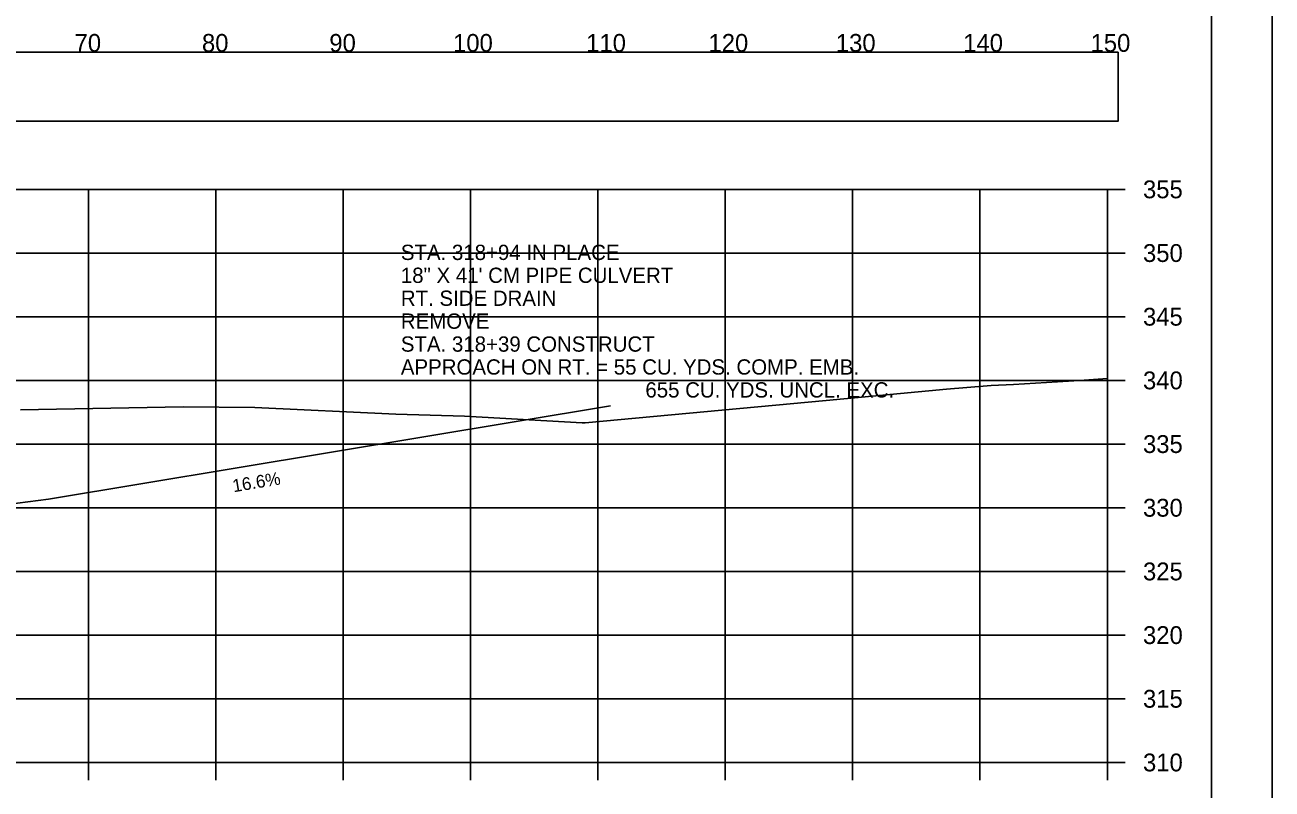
# Model space of a CAD drawing. Extents: x 1376273 to 1384221, y 378927 to 384592.
# Drawn here: x 1381423.4 to 1381521.3, y 382540.4 to 382600.4 of the extents above; entities that cross this region are included whole.
import ezdxf

# ---------------------------------------------------------------- set-up
doc = ezdxf.new("R2010")
doc.units = 0
for name, color, linetype in [('R_Axis', 7, 'Continuous'), ('R_Axis Annot', 7, 'Continuous'), ('R_Border', 7, 'Continuous'), ('R_Exist Surface', 7, 'Continuous'), ('R_Grid', 7, 'Continuous'), ('R_No Plot', 7, 'Continuous')]:
    doc.layers.add(name, color=color, linetype=linetype)

msp = doc.modelspace()

# ---------------------------------------------------------------- linework, layer by layer
at = {"layer": 'R_Axis'}
for p, q in [((1381508.347, 382542.536), (1381508.347, 382587.536)), ((1381509.747, 382587.536), (1381508.347, 382587.536)), ((1381509.747, 382582.536), (1381508.347, 382582.536)), ((1381509.747, 382577.536), (1381508.347, 382577.536)), ((1381509.747, 382572.536), (1381508.347, 382572.536)), ((1381509.747, 382567.536), (1381508.347, 382567.536)), ((1381509.747, 382562.536), (1381508.347, 382562.536)), ((1381509.747, 382557.536), (1381508.347, 382557.536)), ((1381509.747, 382552.536), (1381508.347, 382552.536)), ((1381509.747, 382547.536), (1381508.347, 382547.536)), ((1381208.347, 382542.536), (1381508.347, 382542.536)), ((1381428.347, 382541.136), (1381428.347, 382542.536)), ((1381438.347, 382541.136), (1381438.347, 382542.536)), ((1381448.347, 382541.136), (1381448.347, 382542.536)), ((1381458.347, 382541.136), (1381458.347, 382542.536)), ((1381468.347, 382541.136), (1381468.347, 382542.536)), ((1381478.347, 382541.136), (1381478.347, 382542.536)), ((1381488.347, 382541.136), (1381488.347, 382542.536)), ((1381498.347, 382541.136), (1381498.347, 382542.536)), ((1381508.347, 382541.136), (1381508.347, 382542.536)), ((1381509.747, 382542.536), (1381508.347, 382542.536))]:
    msp.add_line(p, q, dxfattribs=at)
at = {"layer": 'R_Axis Annot'}
msp.add_lwpolyline([(1381207.501, 382592.885), (1381509.192, 382592.885), (1381509.192, 382598.296), (1381207.501, 382598.296)], close=True, dxfattribs=at)
at = {"layer": 'R_Border'}
msp.add_line((1381516.527, 382462.536), (1381516.527, 382667.996), dxfattribs=at)
at = {"layer": 'R_Exist Surface'}
msp.add_lwpolyline([(1381423.006, 382570.234), (1381435.79, 382570.462), (1381441.418, 382570.405), (1381452.476, 382569.894), (1381457.884, 382569.717), (1381467.12, 382569.202), (1381467.36, 382569.198), (1381486.258, 382570.961), (1381495.708, 382571.847), (1381499.221, 382572.13), (1381500.985, 382572.201), (1381506.167, 382572.524), (1381508.347, 382572.697)], dxfattribs=at)
at = {"layer": 'R_Grid'}
for p, q in [((1381208.347, 382587.536), (1381508.347, 382587.536)), ((1381428.347, 382542.536), (1381428.347, 382587.536)), ((1381438.347, 382542.536), (1381438.347, 382587.536)), ((1381448.347, 382542.536), (1381448.347, 382587.536)), ((1381458.347, 382542.536), (1381458.347, 382587.536)), ((1381468.347, 382542.536), (1381468.347, 382587.536)), ((1381478.347, 382542.536), (1381478.347, 382587.536)), ((1381488.347, 382542.536), (1381488.347, 382587.536)), ((1381498.347, 382542.536), (1381498.347, 382587.536)), ((1381508.347, 382542.536), (1381508.347, 382587.536)), ((1381208.347, 382582.536), (1381508.347, 382582.536)), ((1381208.347, 382577.536), (1381508.347, 382577.536)), ((1381208.347, 382572.536), (1381508.347, 382572.536)), ((1381208.347, 382567.536), (1381508.347, 382567.536)), ((1381208.347, 382562.536), (1381508.347, 382562.536)), ((1381208.347, 382557.536), (1381508.347, 382557.536)), ((1381208.347, 382552.536), (1381508.347, 382552.536)), ((1381208.347, 382547.536), (1381508.347, 382547.536)), ((1381208.347, 382542.536), (1381508.347, 382542.536))]:
    msp.add_line(p, q, dxfattribs=at)
at = {"layer": 'R_No Plot'}
for p, q in [((1381425.207, 382563.209), (1381469.347, 382570.536)), ((1381415.291, 382561.911), (1381425.207, 382563.209))]:
    msp.add_line(p, q, dxfattribs=at)
for points in [[(1381187.94, 382671.891), (1381521.28, 382671.891), (1381521.28, 382458.553), (1381187.94, 382458.553)], [(1381434.267, 382667.996), (1381434.267, 382658.116), (1381469.999, 382658.116), (1381469.999, 382655.196), (1381493.199, 382655.196), (1381493.199, 382630.864), (1381516.527, 382630.864), (1381516.527, 382462.536), (1381200.347, 382462.536), (1381200.347, 382667.996)]]:
    msp.add_lwpolyline(points, close=True, dxfattribs=at)

# ---------------------------------------------------------------- texts
at = {"layer": 'R_Axis Annot'}
for s, p in [('70', (1381427.261, 382598.336)), ('80', (1381437.261, 382598.336)), ('90', (1381447.261, 382598.336)), ('100', (1381456.975, 382598.336)), ('110', (1381467.427, 382598.336)), ('120', (1381477.03, 382598.336)), ('130', (1381487.03, 382598.336)), ('140', (1381497.03, 382598.336)), ('150', (1381507.03, 382598.336)), ('355', (1381511.147, 382586.836)), ('350', (1381511.147, 382581.836)), ('345', (1381511.147, 382576.836)), ('340', (1381511.147, 382571.836)), ('335', (1381511.147, 382566.836)), ('330', (1381511.147, 382561.836)), ('325', (1381511.147, 382556.836)), ('320', (1381511.147, 382551.836)), ('315', (1381511.147, 382546.836)), ('310', (1381511.147, 382541.836))]:
    msp.add_text(s, height=1.4, dxfattribs=at).set_placement(p)
at = {"layer": 'R_No Plot'}
for s, p in [('STA. 318+94 IN PLACE', (1381452.877, 382581.989)), ('18" X 41\' CM PIPE CULVERT', (1381452.877, 382580.189)), ('RT. SIDE DRAIN', (1381452.877, 382578.39)), ('REMOVE', (1381452.877, 382576.59)), ('STA. 318+39 CONSTRUCT ', (1381452.877, 382574.79)), ('APPROACH ON RT. = 55 CU. YDS. COMP. EMB.', (1381452.877, 382572.99)), ('655 CU. YDS. UNCL. EXC.', (1381472.077, 382571.19))]:
    msp.add_text(s, height=1.2, dxfattribs=at).set_placement(p)
msp.add_text('16.6%', height=1, rotation=9.42461, dxfattribs=at).set_placement((1381439.746, 382563.75))

doc.saveas('drawing.dxf')
